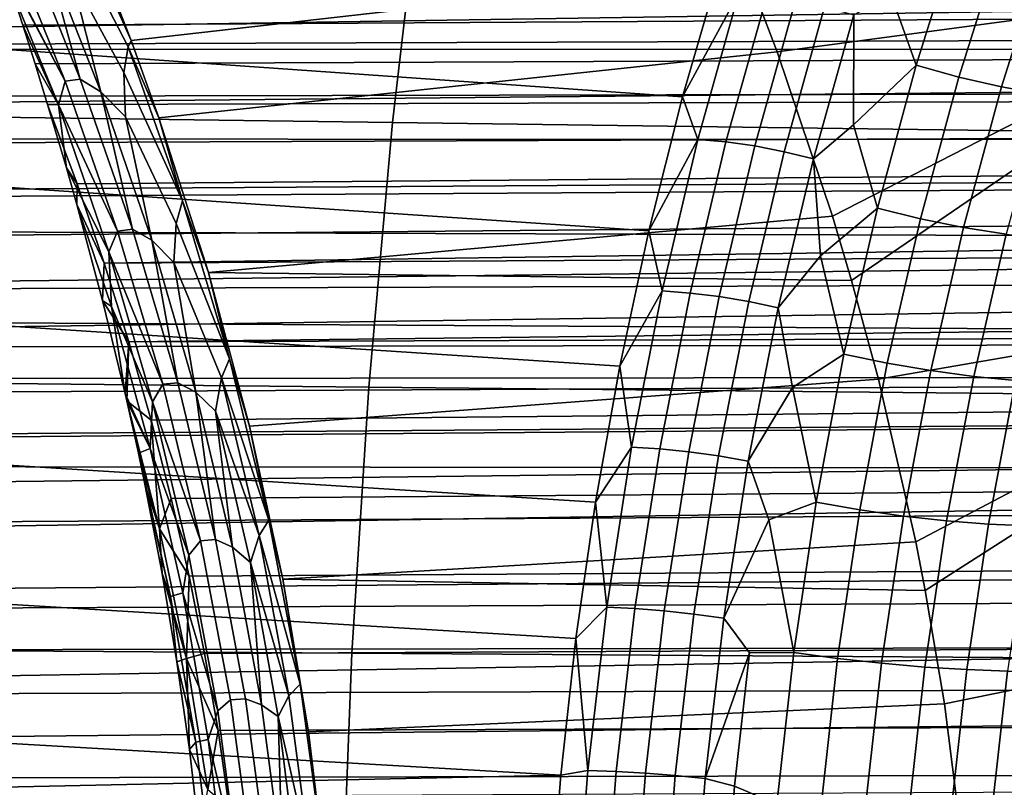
# Model space of a CAD drawing. Header units: metres. Extents: x -240 to 45, y -77 to 27.
# Tile 463 of 656: x -177.9 to -175.87, y 0.82 to 2.41. Entities that reach past the tile are written whole.
import ezdxf

# ---------------------------------------------------------------- set-up
doc = ezdxf.new("R2010")
doc.units = ezdxf.units.M
doc.layers.add('solid_102011X2', color=7, linetype='CONTINUOUS')

msp = doc.modelspace()

# ---------------------------------------------------------------- linework, layer by layer
at = {"layer": 'solid_102011X2'}
for points in [[(-176.340866, 2.339567, 304.787659), (-176.404495, 2.507421, 304.738373), (-175.559967, 3.111591, 306.169861), (-175.292007, 2.480526, 306.363983)], [(-180.149017, 2.788683, 289.439423), (-176.456268, 2.521608, 287.020782), (-176.535706, 2.247155, 286.88858), (-180.241577, 2.507519, 289.28537)], [(-177.070114, 2.73605, 346.873016), (-178.909378, 2.766737, 345.483612), (-178.973984, 2.218411, 345.556793), (-177.133011, 2.193804, 346.946198)], [(-175.2164, 2.705738, 348.238037), (-177.070114, 2.73605, 346.873016), (-177.133011, 2.193804, 346.946198), (-175.277603, 2.169499, 348.311249)], [(-177.671997, 2.363122, 305.673004), (-177.733978, 2.523461, 305.626068), (-176.474579, 2.679564, 304.683899), (-176.404495, 2.507421, 304.738373)], [(-177.671997, 2.363122, 305.673004), (-177.678085, 2.349878, 305.683624), (-177.807266, 2.60011, 305.623596), (-177.803726, 2.658956, 305.592133)], [(-177.803726, 2.658956, 305.592133), (-177.733978, 2.523461, 305.626068), (-177.671997, 2.363122, 305.673004)], [(-177.678085, 2.349878, 305.683624), (-177.686539, 2.297, 305.711487), (-177.795746, 2.498244, 305.663086), (-177.807266, 2.60011, 305.623596)], [(-175.963394, 2.600642, 287.045593), (-176.054214, 2.312328, 286.89444), (-176.105408, 2.457293, 286.945709)], [(-175.876404, 2.573254, 287.042023), (-175.96637, 2.287674, 286.892303), (-176.054214, 2.312328, 286.89444), (-175.963394, 2.600642, 287.045593)], [(-177.807709, 2.278964, 305.722992), (-177.941528, 2.535388, 305.637085), (-177.928772, 2.579745, 305.633911)], [(-177.776718, 2.283492, 305.727417), (-177.807709, 2.278964, 305.722992), (-177.928772, 2.579745, 305.633911), (-177.897644, 2.584852, 305.638702)], [(-177.776718, 2.283492, 305.727417), (-177.897644, 2.584852, 305.638702), (-177.852005, 2.555733, 305.649261)], [(-166.697556, 2.563876, 298.867188), (-177.918686, 2.467226, 305.655731), (-177.894867, 2.394322, 305.674957), (-166.609024, 2.462606, 298.862366)], [(-175.788864, 2.55071, 287.02948), (-175.878113, 2.267381, 286.880951), (-175.96637, 2.287674, 286.892303), (-175.876404, 2.573254, 287.042023)], [(-177.776718, 2.283492, 305.727417), (-177.852005, 2.555733, 305.649261), (-177.734268, 2.257246, 305.735291)], [(-177.734268, 2.257246, 305.735291), (-177.852005, 2.555733, 305.649261), (-177.795746, 2.498244, 305.663086)], [(-175.701843, 2.533293, 287.008148), (-175.790558, 2.251702, 286.860535), (-175.878113, 2.267381, 286.880951), (-175.788864, 2.55071, 287.02948)], [(-181.019638, 2.343893, 288.875153), (-174.953796, 2.436191, 285.282837), (-175.011551, 2.528742, 285.372467), (-180.994095, 2.445528, 288.917664)], [(-177.807709, 2.278964, 305.722992), (-177.938324, 2.52592, 305.639709), (-177.941528, 2.535388, 305.637085)], [(-177.807709, 2.278964, 305.722992), (-177.821457, 2.230392, 305.725891), (-177.918686, 2.467226, 305.655731), (-177.938324, 2.52592, 305.639709)], [(-176.419464, 2.461157, 286.962067), (-176.535706, 2.247155, 286.88858), (-176.456268, 2.521608, 287.020782)], [(-175.390884, 2.468613, 284.260223), (-175.345566, 2.364187, 284.185272), (-185.690979, 2.330222, 290.386383), (-185.685669, 2.498509, 290.460022)], [(-180.241577, 2.507519, 289.28537), (-176.535706, 2.247155, 286.88858), (-176.605103, 1.970293, 286.773071), (-180.32312, 2.22307, 289.149658)], [(-177.686539, 2.297, 305.711487), (-177.683594, 2.205541, 305.744659), (-177.734268, 2.257246, 305.735291), (-177.795746, 2.498244, 305.663086)], [(-177.614487, 2.203223, 305.7164), (-177.671997, 2.363122, 305.673004), (-176.404495, 2.507421, 304.738373), (-176.340866, 2.339567, 304.787659)], [(-176.340866, 2.339567, 304.787659), (-175.292007, 2.480526, 306.363983), (-176.226807, 2.001044, 304.875366)], [(-176.226807, 2.001044, 304.875366), (-175.292007, 2.480526, 306.363983), (-176.187164, 1.868368, 304.905701)], [(-176.13176, 1.664495, 304.947906), (-176.187164, 1.868368, 304.905701), (-175.292007, 2.480526, 306.363983), (-175.068192, 1.848335, 306.537506)], [(-177.821457, 2.230392, 305.725891), (-177.894867, 2.394322, 305.674957), (-177.918686, 2.467226, 305.655731)], [(-166.609024, 2.462606, 298.862366), (-177.894867, 2.394322, 305.674957), (-177.86969, 2.315033, 305.695038), (-166.525391, 2.362397, 298.857819)], [(-176.503723, 2.159182, 286.821838), (-176.535706, 2.247155, 286.88858), (-176.419464, 2.461157, 286.962067)], [(-176.503723, 2.159182, 286.821838), (-176.419464, 2.461157, 286.962067), (-176.361954, 2.455351, 286.939117), (-176.44603, 2.154032, 286.799194)], [(-176.44603, 2.154032, 286.799194), (-176.361954, 2.455351, 286.939117), (-176.302734, 2.445761, 286.922668), (-176.386505, 2.145525, 286.783264)], [(-176.182861, 2.415881, 286.910309), (-176.105408, 2.457293, 286.945709), (-176.054214, 2.312328, 286.89444), (-176.183105, 2.189436, 286.816406)], [(-181.019638, 2.343893, 288.875153), (-174.899384, 2.344773, 285.198242), (-174.953796, 2.436191, 285.282837)], [(-176.386505, 2.145525, 286.783264), (-176.302734, 2.445761, 286.922668), (-176.242722, 2.432536, 286.913025), (-176.32608, 2.133794, 286.774292)], [(-176.32608, 2.133794, 286.774292), (-176.242722, 2.432536, 286.913025), (-176.182861, 2.415881, 286.910309), (-176.265686, 2.119019, 286.772461)], [(-176.265686, 2.119019, 286.772461), (-176.182861, 2.415881, 286.910309), (-176.183105, 2.189436, 286.816406)], [(-177.821457, 2.230392, 305.725891), (-177.86969, 2.315033, 305.695038), (-177.894867, 2.394322, 305.674957)], [(-175.345566, 2.364187, 284.185272), (-175.302994, 2.260973, 284.114777), (-185.695724, 2.162046, 290.318329), (-185.690979, 2.330222, 290.386383)], [(-166.525391, 2.362397, 298.857819), (-177.86969, 2.315033, 305.695038), (-177.843842, 2.230927, 305.715393), (-166.446075, 2.26289, 298.853455)], [(-177.678085, 2.349878, 305.683624), (-177.671997, 2.363122, 305.673004), (-177.614487, 2.203223, 305.7164)], [(-181.044022, 2.241898, 288.834595), (-174.848221, 2.254502, 285.118469), (-174.899384, 2.344773, 285.198242), (-181.019638, 2.343893, 288.875153)], [(-177.686539, 2.297, 305.711487), (-177.678085, 2.349878, 305.683624), (-177.566086, 2.032263, 305.764404)], [(-177.566086, 2.032263, 305.764404), (-177.678085, 2.349878, 305.683624), (-177.614487, 2.203223, 305.7164)], [(-177.51265, 1.88482, 305.792877), (-177.614487, 2.203223, 305.7164), (-176.340866, 2.339567, 304.787659), (-176.226807, 2.001044, 304.875366)], [(-177.821457, 2.230392, 305.725891), (-177.843842, 2.230927, 305.715393), (-177.86969, 2.315033, 305.695038)], [(-177.566086, 2.032263, 305.764404), (-177.579041, 1.985835, 305.789032), (-177.683594, 2.205541, 305.744659), (-177.686539, 2.297, 305.711487)], [(-176.054214, 2.312328, 286.89444), (-176.134094, 2.017299, 286.761505), (-176.183105, 2.189436, 286.816406)], [(-175.96637, 2.287674, 286.892303), (-176.045456, 1.995543, 286.760651), (-176.134094, 2.017299, 286.761505), (-176.054214, 2.312328, 286.89444)], [(-177.821457, 2.230392, 305.725891), (-177.807709, 2.278964, 305.722992), (-177.699921, 1.970226, 305.801636)], [(-177.669037, 1.97415, 305.805725), (-177.699921, 1.970226, 305.801636), (-177.807709, 2.278964, 305.722992), (-177.776718, 2.283492, 305.727417)], [(-177.669037, 1.97415, 305.805725), (-177.776718, 2.283492, 305.727417), (-177.734268, 2.257246, 305.735291)], [(-175.878113, 2.267381, 286.880951), (-175.956558, 1.977636, 286.750366), (-176.045456, 1.995543, 286.760651), (-175.96637, 2.287674, 286.892303)], [(-175.302994, 2.260973, 284.114777), (-175.262833, 2.159006, 284.048401), (-185.695724, 2.162046, 290.318329)], [(-181.06723, 2.139553, 288.795959), (-174.799835, 2.165318, 285.043091), (-174.848221, 2.254502, 285.118469), (-181.044022, 2.241898, 288.834595)], [(-166.446075, 2.26289, 298.853455), (-177.843842, 2.230927, 305.715393), (-177.782974, 2.067243, 305.744598), (-166.371231, 2.164242, 298.849426)], [(-177.669037, 1.97415, 305.805725), (-177.734268, 2.257246, 305.735291), (-177.629486, 1.951036, 305.811157)], [(-177.629486, 1.951036, 305.811157), (-177.734268, 2.257246, 305.735291), (-177.683594, 2.205541, 305.744659)], [(-175.790558, 2.251702, 286.860535), (-175.8685, 1.9638, 286.730804), (-175.956558, 1.977636, 286.750366), (-175.878113, 2.267381, 286.880951)], [(-176.503723, 2.159182, 286.821838), (-176.605103, 1.970293, 286.773071), (-176.535706, 2.247155, 286.88858)], [(-180.32312, 2.22307, 289.149658), (-176.605103, 1.970293, 286.773071), (-176.664673, 1.691562, 286.67392), (-180.393936, 1.936025, 289.03183)], [(-177.133011, 2.193804, 346.946198), (-178.973984, 2.218411, 345.556793), (-179.024353, 1.666667, 345.613831), (-177.182022, 1.64818, 347.003235)], [(-177.805283, 2.10078, 305.745239), (-177.782974, 2.067243, 305.744598), (-177.843842, 2.230927, 305.715393)], [(-177.821457, 2.230392, 305.725891), (-177.805283, 2.10078, 305.745239), (-177.843842, 2.230927, 305.715393)], [(-177.717606, 1.927614, 305.801849), (-177.821457, 2.230392, 305.725891), (-177.699921, 1.970226, 305.801636)], [(-177.717606, 1.927614, 305.801849), (-177.805283, 2.10078, 305.745239), (-177.821457, 2.230392, 305.725891)], [(-177.579041, 1.985835, 305.789032), (-177.583923, 1.905595, 305.816589), (-177.629486, 1.951036, 305.811157), (-177.683594, 2.205541, 305.744659)], [(-177.566086, 2.032263, 305.764404), (-177.614487, 2.203223, 305.7164), (-177.51265, 1.88482, 305.792877)], [(-175.277603, 2.169499, 348.311249), (-177.133011, 2.193804, 346.946198), (-177.182022, 1.64818, 347.003235), (-175.325302, 1.629919, 348.368286)], [(-176.265686, 2.119019, 286.772461), (-176.183105, 2.189436, 286.816406), (-176.134094, 2.017299, 286.761505), (-176.250946, 1.919364, 286.703491)], [(-175.262833, 2.159006, 284.048401), (-175.225235, 2.058343, 283.986206), (-185.699905, 1.994067, 290.255768), (-185.695724, 2.162046, 290.318329)], [(-181.089325, 2.036869, 288.759186), (-174.754379, 2.077284, 284.972137), (-174.799835, 2.165318, 285.043091), (-181.06723, 2.139553, 288.795959)], [(-166.371231, 2.164242, 298.849426), (-177.782974, 2.067243, 305.744598), (-177.727142, 1.904127, 305.77124), (-166.300735, 2.066756, 298.845551)], [(-176.577667, 1.84673, 286.698792), (-176.605103, 1.970293, 286.773071), (-176.503723, 2.159182, 286.821838)], [(-176.577667, 1.84673, 286.698792), (-176.503723, 2.159182, 286.821838), (-176.44603, 2.154032, 286.799194), (-176.519806, 1.84228, 286.676422)], [(-176.519806, 1.84228, 286.676422), (-176.44603, 2.154032, 286.799194), (-176.386505, 2.145525, 286.783264), (-176.460007, 1.834929, 286.66095)], [(-176.460007, 1.834929, 286.66095), (-176.386505, 2.145525, 286.783264), (-176.32608, 2.133794, 286.774292), (-176.3992, 1.824793, 286.652618)], [(-176.3992, 1.824793, 286.652618), (-176.32608, 2.133794, 286.774292), (-176.265686, 2.119019, 286.772461), (-176.338333, 1.812027, 286.651581)], [(-176.338333, 1.812027, 286.651581), (-176.265686, 2.119019, 286.772461), (-176.250946, 1.919364, 286.703491)], [(-177.805283, 2.10078, 305.745239), (-177.783752, 2.024909, 305.761688), (-177.782974, 2.067243, 305.744598)], [(-177.717606, 1.927614, 305.801849), (-177.712509, 1.81485, 305.813141), (-177.783752, 2.024909, 305.761688), (-177.805283, 2.10078, 305.745239)], [(-181.110275, 1.933792, 288.724304), (-174.711685, 1.990417, 284.905396), (-174.754379, 2.077284, 284.972137), (-181.089325, 2.036869, 288.759186)], [(-175.225235, 2.058343, 283.986206), (-175.190033, 1.958984, 283.927917), (-185.699905, 1.994067, 290.255768)], [(-177.783752, 2.024909, 305.761688), (-177.727142, 1.904127, 305.77124), (-177.782974, 2.067243, 305.744598)], [(-166.234558, 1.970542, 298.841919), (-166.300735, 2.066756, 298.845551), (-177.727142, 1.904127, 305.77124)], [(-177.579041, 1.985835, 305.789032), (-177.566086, 2.032263, 305.764404), (-177.468933, 1.706812, 305.833954)], [(-177.468933, 1.706812, 305.833954), (-177.566086, 2.032263, 305.764404), (-177.51265, 1.88482, 305.792877)], [(-177.783752, 2.024909, 305.761688), (-177.730881, 1.826861, 305.801422), (-177.727142, 1.904127, 305.77124)], [(-177.712509, 1.81485, 305.813141), (-177.730881, 1.826861, 305.801422), (-177.783752, 2.024909, 305.761688)], [(-176.134094, 2.017299, 286.761505), (-176.20285, 1.716504, 286.647064), (-176.250946, 1.919364, 286.703491)], [(-176.045456, 1.995543, 286.760651), (-176.113525, 1.6978, 286.647369), (-176.20285, 1.716504, 286.647064), (-176.134094, 2.017299, 286.761505)], [(-175.190033, 1.958984, 283.927917), (-175.156982, 1.860973, 283.873383), (-185.703613, 1.826315, 290.198608), (-185.699905, 1.994067, 290.255768)], [(-181.130096, 1.830392, 288.691315), (-174.671387, 1.904698, 284.842529), (-174.711685, 1.990417, 284.905396), (-181.110275, 1.933792, 288.724304)], [(-177.51265, 1.88482, 305.792877), (-176.226807, 2.001044, 304.875366), (-176.187164, 1.868368, 304.905701)], [(-175.956558, 1.977636, 286.750366), (-176.024048, 1.682405, 286.638062), (-176.113525, 1.6978, 286.647369), (-176.045456, 1.995543, 286.760651)], [(-166.234558, 1.970542, 298.841919), (-177.727142, 1.904127, 305.77124), (-177.676315, 1.741728, 305.79538), (-166.172623, 1.8756, 298.838562)], [(-177.717606, 1.927614, 305.801849), (-177.699921, 1.970226, 305.801636), (-177.606522, 1.654201, 305.869324)], [(-177.699921, 1.970226, 305.801636), (-177.669037, 1.97415, 305.805725), (-177.575745, 1.657499, 305.873077), (-177.606522, 1.654201, 305.869324)], [(-177.575745, 1.657499, 305.873077), (-177.669037, 1.97415, 305.805725), (-177.629486, 1.951036, 305.811157)], [(-177.468933, 1.706812, 305.833954), (-177.485886, 1.667301, 305.855804), (-177.583923, 1.905595, 305.816589), (-177.579041, 1.985835, 305.789032)], [(-176.577667, 1.84673, 286.698792), (-176.664673, 1.691562, 286.67392), (-176.605103, 1.970293, 286.773071)], [(-175.8685, 1.9638, 286.730804), (-175.935547, 1.67051, 286.619202), (-176.024048, 1.682405, 286.638062), (-175.956558, 1.977636, 286.750366)], [(-177.575745, 1.657499, 305.873077), (-177.629486, 1.951036, 305.811157), (-177.538773, 1.637769, 305.876465)], [(-177.538773, 1.637769, 305.876465), (-177.629486, 1.951036, 305.811157), (-177.583923, 1.905595, 305.816589)], [(-175.782379, 1.954209, 286.702148), (-175.849121, 1.662264, 286.591095), (-175.935547, 1.67051, 286.619202), (-175.8685, 1.9638, 286.730804)], [(-180.393936, 1.936025, 289.03183), (-176.664673, 1.691562, 286.67392), (-176.714676, 1.411404, 286.590729), (-180.454254, 1.64696, 288.931427)], [(-177.712509, 1.81485, 305.813141), (-177.717606, 1.927614, 305.801849), (-177.627701, 1.617959, 305.867188)], [(-177.627701, 1.617959, 305.867188), (-177.717606, 1.927614, 305.801849), (-177.606522, 1.654201, 305.869324)], [(-176.338333, 1.812027, 286.651581), (-176.250946, 1.919364, 286.703491), (-176.20285, 1.716504, 286.647064), (-176.309158, 1.647579, 286.606598)], [(-181.148788, 1.726785, 288.660217), (-174.633728, 1.820183, 284.7836), (-174.671387, 1.904698, 284.842529), (-181.130096, 1.830392, 288.691315)], [(-177.730881, 1.826861, 305.801422), (-177.676315, 1.741728, 305.79538), (-177.727142, 1.904127, 305.77124)], [(-177.485886, 1.667301, 305.855804), (-177.497711, 1.599057, 305.878418), (-177.538773, 1.637769, 305.876465), (-177.583923, 1.905595, 305.816589)], [(-166.114685, 1.782092, 298.835358), (-166.172623, 1.8756, 298.838562), (-177.676315, 1.741728, 305.79538)], [(-177.427765, 1.568093, 305.856323), (-177.51265, 1.88482, 305.792877), (-176.187164, 1.868368, 304.905701), (-176.13176, 1.664495, 304.947906)], [(-177.468933, 1.706812, 305.833954), (-177.51265, 1.88482, 305.792877), (-177.427765, 1.568093, 305.856323)], [(-175.156982, 1.860973, 283.873383), (-175.126297, 1.764376, 283.822601), (-185.703613, 1.826315, 290.198608)], [(-176.640549, 1.52484, 286.594116), (-176.664673, 1.691562, 286.67392), (-176.577667, 1.84673, 286.698792)], [(-176.640549, 1.52484, 286.594116), (-176.577667, 1.84673, 286.698792), (-176.519806, 1.84228, 286.676422), (-176.58255, 1.521132, 286.571991)], [(-176.13176, 1.664495, 304.947906), (-175.068192, 1.848335, 306.537506), (-176.054947, 1.329372, 305.006134)], [(-175.068192, 1.848335, 306.537506), (-176.035339, 1.228998, 305.020966), (-176.054947, 1.329372, 305.006134)], [(-175.068192, 1.848335, 306.537506), (-174.916351, 1.215851, 306.650604), (-175.995819, 0.995659, 305.050751), (-176.035339, 1.228998, 305.020966)], [(-175.126297, 1.764376, 283.822601), (-175.09761, 1.668901, 283.775208), (-185.706833, 1.658803, 290.14679), (-185.703613, 1.826315, 290.198608)], [(-177.730881, 1.826861, 305.801422), (-177.684326, 1.635566, 305.835724), (-177.676315, 1.741728, 305.79538)], [(-177.712509, 1.81485, 305.813141), (-177.684326, 1.635566, 305.835724), (-177.730881, 1.826861, 305.801422)], [(-176.58255, 1.521132, 286.571991), (-176.519806, 1.84228, 286.676422), (-176.460007, 1.834929, 286.66095), (-176.522507, 1.515008, 286.556915)], [(-176.522507, 1.515008, 286.556915), (-176.460007, 1.834929, 286.66095), (-176.3992, 1.824793, 286.652618), (-176.46138, 1.506563, 286.549133)], [(-181.148788, 1.726785, 288.660217), (-174.598419, 1.736889, 284.728363), (-174.633728, 1.820183, 284.7836)], [(-177.632324, 1.522122, 305.871582), (-177.712509, 1.81485, 305.813141), (-177.627701, 1.617959, 305.867188)], [(-177.632324, 1.522122, 305.871582), (-177.684326, 1.635566, 305.835724), (-177.712509, 1.81485, 305.813141)], [(-176.46138, 1.506563, 286.549133), (-176.3992, 1.824793, 286.652618), (-176.338333, 1.812027, 286.651581), (-176.400101, 1.495927, 286.548767)], [(-176.400101, 1.495927, 286.548767), (-176.338333, 1.812027, 286.651581), (-176.309158, 1.647579, 286.606598)], [(-166.114685, 1.782092, 298.835358), (-177.676315, 1.741728, 305.79538), (-177.630341, 1.580025, 305.817139), (-166.060898, 1.690207, 298.832428)], [(-181.166351, 1.62298, 288.631012), (-174.565277, 1.654857, 284.676605), (-174.598419, 1.736889, 284.728363), (-181.148788, 1.726785, 288.660217)], [(-177.684326, 1.635566, 305.835724), (-177.680801, 1.620256, 305.838287), (-177.676315, 1.741728, 305.79538)], [(-177.680801, 1.620256, 305.838287), (-177.630341, 1.580025, 305.817139), (-177.676315, 1.741728, 305.79538)], [(-177.485886, 1.667301, 305.855804), (-177.468933, 1.706812, 305.833954), (-177.387802, 1.374416, 305.891785)], [(-177.387802, 1.374416, 305.891785), (-177.468933, 1.706812, 305.833954), (-177.427765, 1.568093, 305.856323)], [(-176.20285, 1.716504, 286.647064), (-176.260345, 1.410884, 286.551361), (-176.309158, 1.647579, 286.606598)], [(-176.113525, 1.6978, 286.647369), (-176.17041, 1.395373, 286.552704), (-176.260345, 1.410884, 286.551361), (-176.20285, 1.716504, 286.647064)], [(-166.060898, 1.690207, 298.832428), (-177.630341, 1.580025, 305.817139), (-177.58905, 1.419041, 305.836487), (-165.963898, 1.509624, 298.827148)], [(-176.640549, 1.52484, 286.594116), (-176.714676, 1.411404, 286.590729), (-176.664673, 1.691562, 286.67392)], [(-176.024048, 1.682405, 286.638062), (-176.08046, 1.382605, 286.544189), (-176.17041, 1.395373, 286.552704), (-176.113525, 1.6978, 286.647369)], [(-175.09761, 1.668901, 283.775208), (-175.070908, 1.574509, 283.731049), (-185.709656, 1.491599, 290.100189), (-185.706833, 1.658803, 290.14679)], [(-177.182022, 1.64818, 347.003235), (-179.024353, 1.666667, 345.613831), (-179.060364, 1.112355, 345.654602), (-177.217087, 1.100015, 347.044037)], [(-177.497711, 1.599057, 305.878418), (-177.485886, 1.667301, 305.855804), (-177.408173, 1.34224, 305.911285)], [(-177.408173, 1.34224, 305.911285), (-177.485886, 1.667301, 305.855804), (-177.387802, 1.374416, 305.891785)], [(-177.359177, 1.252614, 305.907501), (-177.427765, 1.568093, 305.856323), (-176.13176, 1.664495, 304.947906), (-176.054947, 1.329372, 305.006134)], [(-175.935547, 1.67051, 286.619202), (-175.991577, 1.37274, 286.52597), (-176.08046, 1.382605, 286.544189), (-176.024048, 1.682405, 286.638062)], [(-175.849121, 1.662264, 286.591095), (-175.904877, 1.365902, 286.498291), (-175.991577, 1.37274, 286.52597), (-175.935547, 1.67051, 286.619202)], [(-181.182755, 1.518948, 288.603668), (-174.534454, 1.57413, 284.628387), (-174.565277, 1.654857, 284.676605), (-181.166351, 1.62298, 288.631012)], [(-180.454254, 1.64696, 288.931427), (-176.714676, 1.411404, 286.590729), (-176.75528, 1.130192, 286.523132), (-180.504333, 1.356371, 288.848083)], [(-177.627701, 1.617959, 305.867188), (-177.606522, 1.654201, 305.869324), (-177.528595, 1.3317, 305.925568)], [(-177.497894, 1.334357, 305.929108), (-177.528595, 1.3317, 305.925568), (-177.606522, 1.654201, 305.869324), (-177.575745, 1.657499, 305.873077)], [(-177.497894, 1.334357, 305.929108), (-177.575745, 1.657499, 305.873077), (-177.538773, 1.637769, 305.876465)], [(-175.325302, 1.629919, 348.368286), (-177.182022, 1.64818, 347.003235), (-177.217087, 1.100015, 347.044037), (-175.359406, 1.087828, 348.409088)], [(-176.400101, 1.495927, 286.548767), (-176.309158, 1.647579, 286.606598), (-176.260345, 1.410884, 286.551361), (-176.357986, 1.374519, 286.52533)], [(-175.765854, 1.65777, 286.554016), (-175.821457, 1.362174, 286.461487), (-175.904877, 1.365902, 286.498291), (-175.849121, 1.662264, 286.591095)], [(-177.632324, 1.522122, 305.871582), (-177.680801, 1.620256, 305.838287), (-177.684326, 1.635566, 305.835724)], [(-177.497894, 1.334357, 305.929108), (-177.538773, 1.637769, 305.876465), (-177.46312, 1.318248, 305.930695)], [(-177.46312, 1.318248, 305.930695), (-177.538773, 1.637769, 305.876465), (-177.497711, 1.599057, 305.878418)], [(-177.680801, 1.620256, 305.838287), (-177.613464, 1.356279, 305.86969), (-177.630341, 1.580025, 305.817139)], [(-177.656982, 1.51254, 305.855621), (-177.613464, 1.356279, 305.86969), (-177.680801, 1.620256, 305.838287)], [(-177.632324, 1.522122, 305.871582), (-177.656982, 1.51254, 305.855621), (-177.680801, 1.620256, 305.838287)], [(-177.632324, 1.522122, 305.871582), (-177.627701, 1.617959, 305.867188), (-177.55275, 1.302199, 305.921478)], [(-177.55275, 1.302199, 305.921478), (-177.627701, 1.617959, 305.867188), (-177.528595, 1.3317, 305.925568)], [(-177.46312, 1.318248, 305.930695), (-177.497711, 1.599057, 305.878418), (-177.425888, 1.286695, 305.929749)], [(-177.425888, 1.286695, 305.929749), (-177.497711, 1.599057, 305.878418), (-177.408173, 1.34224, 305.911285)], [(-175.070908, 1.574509, 283.731049), (-175.046204, 1.481223, 283.690125), (-185.709656, 1.491599, 290.100189)], [(-181.198059, 1.414794, 288.578217), (-174.505646, 1.494565, 284.583313), (-174.534454, 1.57413, 284.628387), (-181.182755, 1.518948, 288.603668)], [(-177.613464, 1.356279, 305.86969), (-177.58905, 1.419041, 305.836487), (-177.630341, 1.580025, 305.817139)], [(-177.387802, 1.374416, 305.891785), (-177.427765, 1.568093, 305.856323), (-177.359177, 1.252614, 305.907501)], [(-177.590744, 1.216985, 305.903931), (-177.656982, 1.51254, 305.855621), (-177.632324, 1.522122, 305.871582), (-177.565613, 1.224242, 305.920044)], [(-177.565613, 1.224242, 305.920044), (-177.632324, 1.522122, 305.871582), (-177.55275, 1.302199, 305.921478)], [(-176.691772, 1.194884, 286.508881), (-176.714676, 1.411404, 286.590729), (-176.640549, 1.52484, 286.594116)], [(-176.691772, 1.194884, 286.508881), (-176.640549, 1.52484, 286.594116), (-176.58255, 1.521132, 286.571991), (-176.633652, 1.191956, 286.486938)], [(-177.643463, 1.448117, 305.865417), (-177.613464, 1.356279, 305.86969), (-177.656982, 1.51254, 305.855621)], [(-177.590744, 1.216985, 305.903931), (-177.643463, 1.448117, 305.865417), (-177.656982, 1.51254, 305.855621)], [(-165.963898, 1.509624, 298.827148), (-177.58905, 1.419041, 305.836487), (-177.552429, 1.258762, 305.853577), (-165.879974, 1.332488, 298.822693)], [(-176.633652, 1.191956, 286.486938), (-176.58255, 1.521132, 286.571991), (-176.522507, 1.515008, 286.556915), (-176.57341, 1.187121, 286.472198)], [(-176.57341, 1.187121, 286.472198), (-176.522507, 1.515008, 286.556915), (-176.46138, 1.506563, 286.549133), (-176.512009, 1.180453, 286.464874)], [(-176.512009, 1.180453, 286.464874), (-176.46138, 1.506563, 286.549133), (-176.400101, 1.495927, 286.548767), (-176.450378, 1.172055, 286.465088)], [(-175.046204, 1.481223, 283.690125), (-175.023193, 1.388715, 283.652039), (-185.712097, 1.324636, 290.058716), (-185.709656, 1.491599, 290.100189)], [(-181.212234, 1.3106, 288.554626), (-174.478775, 1.416187, 284.541321), (-174.505646, 1.494565, 284.583313), (-181.198059, 1.414794, 288.578217)], [(-176.450378, 1.172055, 286.465088), (-176.400101, 1.495927, 286.548767), (-176.357986, 1.374519, 286.52533)], [(-177.643463, 1.448117, 305.865417), (-177.607971, 1.26417, 305.8909), (-177.613464, 1.356279, 305.86969)], [(-177.590744, 1.216985, 305.903931), (-177.607971, 1.26417, 305.8909), (-177.643463, 1.448117, 305.865417)], [(-181.225266, 1.206326, 288.532928), (-174.43074, 1.262685, 284.466034), (-174.478775, 1.416187, 284.541321), (-181.212234, 1.3106, 288.554626)], [(-177.613464, 1.356279, 305.86969), (-177.552429, 1.258762, 305.853577), (-177.58905, 1.419041, 305.836487)], [(-176.691772, 1.194884, 286.508881), (-176.75528, 1.130192, 286.523132), (-176.714676, 1.411404, 286.590729)], [(-176.260345, 1.410884, 286.551361), (-176.306458, 1.101353, 286.474609), (-176.357986, 1.374519, 286.52533)], [(-176.17041, 1.395373, 286.552704), (-176.216034, 1.089154, 286.476746), (-176.306458, 1.101353, 286.474609), (-176.260345, 1.410884, 286.551361)], [(-175.023193, 1.388715, 283.652039), (-174.98233, 1.206138, 283.584351), (-185.714188, 1.158017, 290.022369), (-185.712097, 1.324636, 290.058716)], [(-176.08046, 1.382605, 286.544189), (-176.125671, 1.079113, 286.468933), (-176.216034, 1.089154, 286.476746), (-176.17041, 1.395373, 286.552704)], [(-175.991577, 1.37274, 286.52597), (-176.036469, 1.071355, 286.451263), (-176.125671, 1.079113, 286.468933), (-176.08046, 1.382605, 286.544189)], [(-177.408173, 1.34224, 305.911285), (-177.387802, 1.374416, 305.891785), (-177.323578, 1.036203, 305.937347)], [(-177.323578, 1.036203, 305.937347), (-177.387802, 1.374416, 305.891785), (-177.359177, 1.252614, 305.907501)], [(-176.450378, 1.172055, 286.465088), (-176.357986, 1.374519, 286.52533), (-176.306458, 1.101353, 286.474609), (-176.397644, 1.100525, 286.459351)], [(-175.904877, 1.365902, 286.498291), (-175.94957, 1.065977, 286.42392), (-176.036469, 1.071355, 286.451263), (-175.991577, 1.37274, 286.52597)], [(-175.821457, 1.362174, 286.461487), (-175.866028, 1.063046, 286.387299), (-175.94957, 1.065977, 286.42392), (-175.904877, 1.365902, 286.498291)], [(-180.504333, 1.356371, 288.848083), (-176.75528, 1.130192, 286.523132), (-176.786667, 0.848199, 286.470886), (-180.544357, 1.064654, 288.781464)], [(-177.613464, 1.356279, 305.86969), (-177.557663, 1.088923, 305.895477), (-177.552429, 1.258762, 305.853577)], [(-177.607971, 1.26417, 305.8909), (-177.557663, 1.088923, 305.895477), (-177.613464, 1.356279, 305.86969)], [(-177.425888, 1.286695, 305.929749), (-177.408173, 1.34224, 305.911285), (-177.34668, 1.01172, 305.954956)], [(-177.34668, 1.01172, 305.954956), (-177.408173, 1.34224, 305.911285), (-177.323578, 1.036203, 305.937347)], [(-177.528595, 1.3317, 305.925568), (-177.466949, 1.003755, 305.969879), (-177.4935, 0.981315, 305.964203), (-177.55275, 1.302199, 305.921478)], [(-165.879974, 1.332488, 298.822693), (-177.552429, 1.258762, 305.853577), (-177.52037, 1.099172, 305.8685), (-165.807587, 1.157316, 298.818848)], [(-177.528595, 1.3317, 305.925568), (-177.497894, 1.334357, 305.929108), (-177.436295, 1.005764, 305.973206), (-177.466949, 1.003755, 305.969879)], [(-177.403275, 0.99349, 305.973419), (-177.436295, 1.005764, 305.973206), (-177.497894, 1.334357, 305.929108), (-177.46312, 1.318248, 305.930695)], [(-177.359177, 1.252614, 305.907501), (-176.054947, 1.329372, 305.006134), (-176.035339, 1.228998, 305.020966)], [(-177.565613, 1.224242, 305.920044), (-177.55275, 1.302199, 305.921478), (-177.4935, 0.981315, 305.964203)], [(-177.403275, 0.99349, 305.973419), (-177.46312, 1.318248, 305.930695), (-177.425888, 1.286695, 305.929749)], [(-177.403275, 0.99349, 305.973419), (-177.425888, 1.286695, 305.929749), (-177.369125, 0.969477, 305.970154)], [(-177.369125, 0.969477, 305.970154), (-177.425888, 1.286695, 305.929749), (-177.34668, 1.01172, 305.954956)], [(-181.237198, 1.101943, 288.513062), (-174.389496, 1.112783, 284.401245), (-174.43074, 1.262685, 284.466034), (-181.225266, 1.206326, 288.532928)], [(-177.607971, 1.26417, 305.8909), (-177.577499, 1.082112, 305.912537), (-177.557663, 1.088923, 305.895477)], [(-177.590744, 1.216985, 305.903931), (-177.577499, 1.082112, 305.912537), (-177.607971, 1.26417, 305.8909)], [(-177.557663, 1.088923, 305.895477), (-177.52037, 1.099172, 305.8685), (-177.552429, 1.258762, 305.853577)], [(-177.30629, 0.938031, 305.946747), (-177.359177, 1.252614, 305.907501), (-176.035339, 1.228998, 305.020966), (-175.995819, 0.995659, 305.050751)], [(-177.323578, 1.036203, 305.937347), (-177.359177, 1.252614, 305.907501), (-177.30629, 0.938031, 305.946747)], [(-177.565613, 1.224242, 305.920044), (-177.512924, 0.92206, 305.95813), (-177.538437, 0.916552, 305.941925), (-177.590744, 1.216985, 305.903931)], [(-177.512924, 0.92206, 305.95813), (-177.565613, 1.224242, 305.920044), (-177.4935, 0.981315, 305.964203)], [(-174.98233, 1.206138, 283.584351), (-174.947784, 1.026507, 283.527222), (-185.715958, 0.991645, 289.991028), (-185.714188, 1.158017, 290.022369)], [(-177.538437, 0.916552, 305.941925), (-177.577499, 1.082112, 305.912537), (-177.590744, 1.216985, 305.903931)], [(-175.995819, 0.995659, 305.050751), (-174.916351, 1.215851, 306.650604), (-175.953949, 0.663307, 305.082214)], [(-175.953949, 0.663307, 305.082214), (-174.916351, 1.215851, 306.650604), (-174.82782, 0.583031, 306.716003), (-175.94693, 0.589363, 305.087494)], [(-176.730728, 0.858349, 286.444061), (-176.75528, 1.130192, 286.523132), (-176.691772, 1.194884, 286.508881)], [(-176.730728, 0.858349, 286.444061), (-176.691772, 1.194884, 286.508881), (-176.633652, 1.191956, 286.486938), (-176.672501, 0.856234, 286.422272)], [(-176.672501, 0.856234, 286.422272), (-176.633652, 1.191956, 286.486938), (-176.57341, 1.187121, 286.472198), (-176.612122, 0.85274, 286.407776)], [(-176.612122, 0.85274, 286.407776), (-176.57341, 1.187121, 286.472198), (-176.512009, 1.180453, 286.464874), (-176.550491, 0.847921, 286.400818)], [(-176.550491, 0.847921, 286.400818), (-176.512009, 1.180453, 286.464874), (-176.450378, 1.172055, 286.465088), (-176.488602, 0.841853, 286.401489)], [(-165.807587, 1.157316, 298.818848), (-177.52037, 1.099172, 305.8685), (-177.492798, 0.940262, 305.881256), (-165.746399, 0.984705, 298.815582)], [(-176.488602, 0.841853, 286.401489), (-176.450378, 1.172055, 286.465088), (-176.397644, 1.100525, 286.459351)], [(-176.730728, 0.858349, 286.444061), (-176.786667, 0.848199, 286.470886), (-176.75528, 1.130192, 286.523132)], [(-181.257797, 0.892795, 288.47879), (-174.354279, 0.96576, 284.345886), (-174.389496, 1.112783, 284.401245), (-181.248047, 0.997429, 288.495026)], [(-181.237198, 1.101943, 288.513062), (-181.248047, 0.997429, 288.495026), (-174.389496, 1.112783, 284.401245)], [(-177.217087, 1.100015, 347.044037), (-179.060364, 1.112355, 345.654602), (-179.082001, 0.556327, 345.679108), (-177.238129, 0.550156, 347.068542)], [(-177.557663, 1.088923, 305.895477), (-177.492798, 0.940262, 305.881256), (-177.52037, 1.099172, 305.8685)], [(-175.359406, 1.087828, 348.409088), (-177.217087, 1.100015, 347.044037), (-177.238129, 0.550156, 347.068542), (-175.379883, 0.54406, 348.433594)], [(-176.488602, 0.841853, 286.401489), (-176.397644, 1.100525, 286.459351), (-176.428284, 0.825865, 286.408356)], [(-176.306458, 1.101353, 286.474609), (-176.34111, 0.788813, 286.416962), (-176.428284, 0.825865, 286.408356), (-176.397644, 1.100525, 286.459351)], [(-176.216034, 1.089154, 286.476746), (-176.25032, 0.780025, 286.419708), (-176.34111, 0.788813, 286.416962), (-176.306458, 1.101353, 286.474609)], [(-177.577499, 1.082112, 305.912537), (-177.551849, 0.901598, 305.930542), (-177.557663, 1.088923, 305.895477)], [(-177.538437, 0.916552, 305.941925), (-177.551849, 0.901598, 305.930542), (-177.577499, 1.082112, 305.912537)], [(-177.557663, 1.088923, 305.895477), (-177.513794, 0.818875, 305.915588), (-177.492798, 0.940262, 305.881256)], [(-177.551849, 0.901598, 305.930542), (-177.513794, 0.818875, 305.915588), (-177.557663, 1.088923, 305.895477)], [(-176.125671, 1.079113, 286.468933), (-176.159637, 0.772792, 286.412415), (-176.25032, 0.780025, 286.419708), (-176.216034, 1.089154, 286.476746)], [(-176.036469, 1.071355, 286.451263), (-176.07019, 0.767204, 286.395142), (-176.159637, 0.772792, 286.412415), (-176.125671, 1.079113, 286.468933)], [(-180.141113, 0.776393, 288.471649), (-180.544357, 1.064654, 288.781464), (-176.786667, 0.848199, 286.470886)], [(-175.94957, 1.065977, 286.42392), (-175.983124, 0.76333, 286.368073), (-176.07019, 0.767204, 286.395142), (-176.036469, 1.071355, 286.451263)], [(-175.866028, 1.063046, 286.387299), (-175.89949, 0.761218, 286.331604), (-175.983124, 0.76333, 286.368073), (-175.94957, 1.065977, 286.42392)], [(-175.786896, 1.062598, 286.341827), (-175.820358, 0.760896, 286.286163), (-175.89949, 0.761218, 286.331604), (-175.866028, 1.063046, 286.387299)], [(-177.323578, 1.036203, 305.937347), (-177.276993, 0.693447, 305.970184), (-177.302094, 0.676941, 305.98642), (-177.34668, 1.01172, 305.954956)], [(-177.276993, 0.693447, 305.970184), (-177.323578, 1.036203, 305.937347), (-177.30629, 0.938031, 305.946747)], [(-174.947784, 1.026507, 283.527222), (-174.91922, 0.849536, 283.480072), (-185.717422, 0.825627, 289.964661), (-185.715958, 0.991645, 289.991028)], [(-177.466949, 1.003755, 305.969879), (-177.422241, 0.671564, 306.00177), (-177.450531, 0.656444, 305.994965), (-177.4935, 0.981315, 305.964203)], [(-177.391632, 0.67292, 306.004974), (-177.422241, 0.671564, 306.00177), (-177.466949, 1.003755, 305.969879), (-177.436295, 1.005764, 305.973206)], [(-177.359909, 0.664652, 306.00415), (-177.391632, 0.67292, 306.004974), (-177.436295, 1.005764, 305.973206), (-177.403275, 0.99349, 305.973419)], [(-177.369125, 0.969477, 305.970154), (-177.34668, 1.01172, 305.954956), (-177.302094, 0.676941, 305.98642)], [(-177.268723, 0.624306, 305.974457), (-177.30629, 0.938031, 305.946747), (-175.995819, 0.995659, 305.050751), (-175.953949, 0.663307, 305.082214)], [(-177.512924, 0.92206, 305.95813), (-177.4935, 0.981315, 305.964203), (-177.450531, 0.656444, 305.994965)], [(-165.746399, 0.984705, 298.815582), (-177.492798, 0.940262, 305.881256), (-177.46962, 0.78202, 305.891937), (-165.695801, 0.814282, 298.812866)], [(-177.359909, 0.664652, 306.00415), (-177.403275, 0.99349, 305.973419), (-177.369125, 0.969477, 305.970154)], [(-181.266449, 0.788035, 288.464386), (-174.324646, 0.821127, 284.299255), (-174.354279, 0.96576, 284.345886), (-181.257797, 0.892795, 288.47879)], [(-177.359909, 0.664652, 306.00415), (-177.369125, 0.969477, 305.970154), (-177.328003, 0.648483, 305.999207)], [(-177.328003, 0.648483, 305.999207), (-177.369125, 0.969477, 305.970154), (-177.302094, 0.676941, 305.98642)], [(-177.513794, 0.818875, 305.915588), (-177.46962, 0.78202, 305.891937), (-177.492798, 0.940262, 305.881256)], [(-177.276993, 0.693447, 305.970184), (-177.30629, 0.938031, 305.946747), (-177.268723, 0.624306, 305.974457)], [(-177.538437, 0.916552, 305.941925), (-177.500565, 0.612844, 305.969208), (-177.530869, 0.72215, 305.945129), (-177.551849, 0.901598, 305.930542)], [(-177.512924, 0.92206, 305.95813), (-177.474792, 0.616552, 305.985504), (-177.500565, 0.612844, 305.969208), (-177.538437, 0.916552, 305.941925)], [(-177.474792, 0.616552, 305.985504), (-177.512924, 0.92206, 305.95813), (-177.450531, 0.656444, 305.994965)], [(-177.551849, 0.901598, 305.930542), (-177.530869, 0.72215, 305.945129), (-177.513794, 0.818875, 305.915588)], [(-176.730728, 0.858349, 286.444061), (-176.756989, 0.516974, 286.40036), (-176.80899, 0.565688, 286.433746), (-176.786667, 0.848199, 286.470886)], [(-176.756989, 0.516974, 286.40036), (-176.730728, 0.858349, 286.444061), (-176.672501, 0.856234, 286.422272), (-176.6987, 0.515695, 286.378693)], [(-176.6987, 0.515695, 286.378693), (-176.672501, 0.856234, 286.422272), (-176.612122, 0.85274, 286.407776), (-176.638199, 0.513582, 286.36438)], [(-176.638199, 0.513582, 286.36438), (-176.612122, 0.85274, 286.407776), (-176.550491, 0.847921, 286.400818), (-176.576431, 0.510668, 286.357666)], [(-174.91922, 0.849536, 283.480072), (-174.896378, 0.6749, 283.442322), (-185.718582, 0.659877, 289.943146), (-185.717422, 0.825627, 289.964661)], [(-180.141113, 0.776393, 288.471649), (-176.786667, 0.848199, 286.470886), (-176.80899, 0.565688, 286.433746)], [(-176.576431, 0.510668, 286.357666), (-176.550491, 0.847921, 286.400818), (-176.488602, 0.841853, 286.401489), (-176.514343, 0.506998, 286.358643)], [(-176.514343, 0.506998, 286.358643), (-176.488602, 0.841853, 286.401489), (-176.428284, 0.825865, 286.408356), (-176.450058, 0.550762, 286.372101)], [(-176.364243, 0.474136, 286.378448), (-176.450058, 0.550762, 286.372101), (-176.428284, 0.825865, 286.408356), (-176.34111, 0.788813, 286.416962)]]:
    msp.add_3dface(points, dxfattribs=at)

doc.saveas('drawing.dxf')
